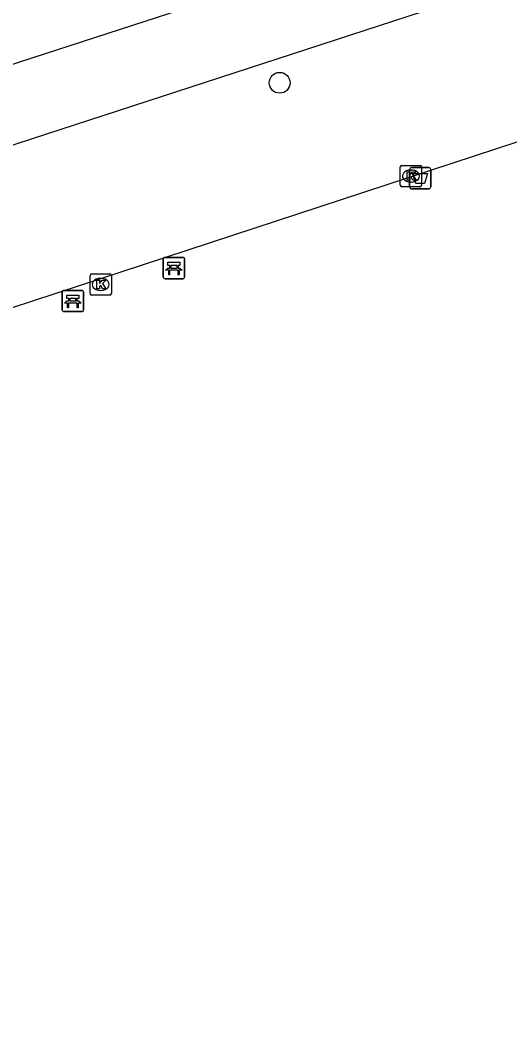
# Model space of a CAD drawing. Extents: x 158087 to 159494, y 382905 to 383981.
# Drawn here: x 159347.39 to 159370.38, y 383068.11 to 383115.67 of the extents above; entities that cross this region are included whole.
import ezdxf

# ---------------------------------------------------------------- set-up
doc = ezdxf.new("R2010")
doc.units = 0
for name, color, linetype in [('IMGEO_Afvalbak', 7, 'Continuous'), ('IMGEO_Bank', 7, 'Continuous'), ('IMGEO_Boom', 7, 'Continuous'), ('IMGEO_Fietspad_gesloten', 7, 'Continuous'), ('IMGEO_Groenvoorziening', 7, 'Continuous'), ('IMGEO_Kolk', 7, 'Continuous')]:
    doc.layers.add(name, color=color, linetype=linetype)

msp = doc.modelspace()

# ---------------------------------------------------------------- linework, layer by layer
at = {"layer": 'IMGEO_Afvalbak'}
for p, q in [((159365.68, 383107.848), (159365.68, 383108.648)), ((159365.68, 383108.648), (159365.68, 383107.848)), ((159365.78, 383108.748), (159366.57, 383108.748)), ((159366.57, 383108.748), (159365.78, 383108.748)), ((159366.67, 383108.648), (159366.67, 383107.848)), ((159366.67, 383107.848), (159366.67, 383108.648)), ((159366.57, 383107.748), (159365.78, 383107.748)), ((159365.78, 383107.748), (159366.57, 383107.748))]:
    msp.add_line(p, q, dxfattribs=at)
msp.add_lwpolyline([(159365.823, 383108.462), (159366.527, 383108.462), (159366.378, 383107.992), (159365.972, 383107.992), (159365.823, 383108.462)], dxfattribs=at)
for centre, start, end in [((159365.78, 383108.648), 90, 180), ((159365.78, 383108.648), 90, 180), ((159366.57, 383108.648), 0, 90), ((159366.57, 383108.648), 360, 90), ((159365.78, 383107.848), 180, 270), ((159365.78, 383107.848), 180, 270), ((159366.57, 383107.848), 270, 0), ((159366.57, 383107.848), 270, 0)]:
    msp.add_arc(centre, 0.1, start, end, dxfattribs=at)
at = {"layer": 'IMGEO_Bank'}
for p, q in [((159354.113, 383103.604), (159354.113, 383104.445)), ((159354.113, 383104.445), (159354.113, 383103.604)), ((159354.188, 383104.529), (159355.029, 383104.529)), ((159355.029, 383104.529), (159354.188, 383104.529)), ((159355.113, 383104.454), (159355.113, 383103.613)), ((159355.113, 383103.613), (159355.113, 383104.454)), ((159354.81, 383103.927), (159354.417, 383103.927)), ((159354.422, 383104.035), (159354.422, 383104.141)), ((159354.466, 383104.141), (159354.466, 383104.035)), ((159354.754, 383104.147), (159354.472, 383104.147)), ((159354.472, 383104.029), (159354.754, 383104.029)), ((159354.76, 383104.035), (159354.76, 383104.141)), ((159354.804, 383104.141), (159354.804, 383104.035)), ((159355.038, 383103.529), (159354.197, 383103.529)), ((159354.197, 383103.529), (159355.038, 383103.529)), ((159349.365, 383102.056), (159349.365, 383102.897)), ((159349.365, 383102.897), (159349.365, 383102.056)), ((159349.44, 383102.981), (159350.281, 383102.981)), ((159350.281, 383102.981), (159349.44, 383102.981)), ((159350.365, 383102.906), (159350.365, 383102.065)), ((159350.365, 383102.065), (159350.365, 383102.906)), ((159350.062, 383102.379), (159349.669, 383102.379)), ((159349.674, 383102.487), (159349.674, 383102.593)), ((159349.718, 383102.593), (159349.718, 383102.487)), ((159350.006, 383102.599), (159349.724, 383102.599)), ((159349.724, 383102.481), (159350.006, 383102.481)), ((159350.012, 383102.487), (159350.012, 383102.593)), ((159350.056, 383102.593), (159350.056, 383102.487)), ((159350.29, 383101.981), (159349.449, 383101.981)), ((159349.449, 383101.981), (159350.29, 383101.981))]:
    msp.add_line(p, q, dxfattribs=at)
for points in [[(159354.416, 383104.147), (159354.33, 383104.147), (159354.33, 383104.308), (159354.893, 383104.308), (159354.893, 383104.147), (159354.81, 383104.147)], [(159354.36, 383103.927), (159354.218, 383103.927), (159354.33, 383104.029), (159354.416, 383104.029)], [(159354.41, 383103.92), (159354.41, 383103.713), (159354.367, 383103.713), (159354.367, 383103.92)], [(159354.81, 383104.029), (159354.893, 383104.029), (159355.005, 383103.927), (159354.866, 383103.927)], [(159354.86, 383103.92), (159354.86, 383103.713), (159354.816, 383103.713), (159354.816, 383103.92)], [(159349.612, 383102.379), (159349.47, 383102.379), (159349.582, 383102.481), (159349.668, 383102.481)], [(159349.668, 383102.599), (159349.582, 383102.599), (159349.582, 383102.76), (159350.145, 383102.76), (159350.145, 383102.599), (159350.062, 383102.599)], [(159349.662, 383102.372), (159349.662, 383102.165), (159349.619, 383102.165), (159349.619, 383102.372)], [(159350.062, 383102.481), (159350.145, 383102.481), (159350.257, 383102.379), (159350.118, 383102.379)], [(159350.112, 383102.372), (159350.112, 383102.165), (159350.068, 383102.165), (159350.068, 383102.372)]]:
    msp.add_lwpolyline(points, dxfattribs=at)
for centre, radius, start, end in [((159354.191, 383104.451), 0.0779, 92.4484, 184.2845), ((159354.191, 383104.451), 0.0779, 92.4484, 184.2845), ((159355.035, 383104.451), 0.0779, 2.4484, 94.2845), ((159355.035, 383104.451), 0.0779, 2.4484, 94.2845), ((159354.36, 383103.92), 0.00671, 2.8957, 87.1043), ((159354.417, 383103.92), 0.00671, 92.8957, 177.1043), ((159354.415, 383104.14), 0.00671, 2.8957, 87.1043), ((159354.415, 383104.036), 0.00671, 272.8957, 357.1043), ((159354.472, 383104.14), 0.00671, 92.8957, 177.1043), ((159354.472, 383104.036), 0.00671, 182.8957, 267.1043), ((159354.754, 383104.14), 0.00671, 2.8957, 87.1043), ((159354.754, 383104.036), 0.00671, 272.8957, 357.1043), ((159354.811, 383104.14), 0.00671, 92.8957, 177.1043), ((159354.811, 383104.036), 0.00671, 182.8957, 267.1043), ((159354.809, 383103.92), 0.00671, 2.8957, 87.1043), ((159354.866, 383103.92), 0.00671, 92.8957, 177.1043), ((159354.191, 383103.607), 0.0779, 182.4484, 274.2845), ((159354.191, 383103.607), 0.0779, 182.4484, 274.2845), ((159355.035, 383103.607), 0.0779, 272.4484, 4.2845), ((159355.035, 383103.607), 0.0779, 272.4484, 4.2845), ((159349.443, 383102.903), 0.0779, 92.4484, 184.2845), ((159349.443, 383102.903), 0.0779, 92.4484, 184.2845), ((159350.287, 383102.903), 0.0779, 2.4484, 94.2845), ((159350.287, 383102.903), 0.0779, 2.4484, 94.2845), ((159349.612, 383102.372), 0.00671, 2.8957, 87.1043), ((159349.669, 383102.372), 0.00671, 92.8957, 177.1043), ((159349.667, 383102.592), 0.00671, 2.8957, 87.1043), ((159349.667, 383102.488), 0.00671, 272.8957, 357.1043), ((159349.724, 383102.592), 0.00671, 92.8957, 177.1043), ((159349.724, 383102.488), 0.00671, 182.8957, 267.1043), ((159350.006, 383102.592), 0.00671, 2.8957, 87.1043), ((159350.006, 383102.488), 0.00671, 272.8957, 357.1043), ((159350.063, 383102.592), 0.00671, 92.8957, 177.1043), ((159350.063, 383102.488), 0.00671, 182.8957, 267.1043), ((159350.061, 383102.372), 0.00671, 2.8957, 87.1043), ((159350.118, 383102.372), 0.00671, 92.8957, 177.1043), ((159349.443, 383102.059), 0.0779, 182.4484, 274.2845), ((159349.443, 383102.059), 0.0779, 182.4484, 274.2845), ((159350.287, 383102.059), 0.0779, 272.4484, 4.2845), ((159350.287, 383102.059), 0.0779, 272.4484, 4.2845)]:
    msp.add_arc(centre, radius, start, end, dxfattribs=at)
at = {"layer": 'IMGEO_Boom'}
msp.add_circle((159359.578, 383112.731), 0.489, dxfattribs=at)
at = {"layer": 'IMGEO_Fietspad_gesloten'}
for points in [[(159375.992, 383119.243), (159375.788, 383119.176), (159328.854, 383103.889)], [(159363.33, 383118.901), (159324.24, 383106.205), (159321.878, 383105.448)]]:
    msp.add_lwpolyline(points, dxfattribs=at)
at = {"layer": 'IMGEO_Groenvoorziening'}
msp.add_lwpolyline([(159329.367, 383096.375), (159372.877, 383110.664), (159389.843, 383059.002), (159346.333, 383044.714)], dxfattribs=at)
at = {"layer": 'IMGEO_Kolk'}
for p, q in [((159365.241, 383107.923), (159365.241, 383108.775)), ((159365.316, 383108.849), (159366.168, 383108.849)), ((159365.729, 383108.629), (159365.754, 383108.629)), ((159366.242, 383108.775), (159366.242, 383107.923)), ((159365.752, 383108.069), (159365.727, 383108.069)), ((159366.168, 383107.849), (159365.316, 383107.849)), ((159350.746, 383103.759), (159351.598, 383103.759)), ((159350.671, 383102.833), (159350.671, 383103.685)), ((159351.159, 383103.539), (159351.184, 383103.539)), ((159351.672, 383103.685), (159351.672, 383102.833)), ((159351.182, 383102.979), (159351.157, 383102.979)), ((159351.598, 383102.759), (159350.746, 383102.759))]:
    msp.add_line(p, q, dxfattribs=at)
for points in [[(159365.241, 383107.923), (159365.241, 383108.775)], [(159365.316, 383108.849), (159366.168, 383108.849)], [(159365.562, 383108.549), (159365.685, 383108.549), (159365.685, 383108.398), (159365.815, 383108.549), (159365.979, 383108.549), (159365.833, 383108.398), (159365.986, 383108.149), (159365.834, 383108.149), (159365.749, 383108.313), (159365.685, 383108.246), (159365.685, 383108.149), (159365.562, 383108.149), (159365.562, 383108.549)], [(159366.242, 383108.775), (159366.242, 383107.923)], [(159366.168, 383107.849), (159365.316, 383107.849)], [(159350.746, 383103.759), (159351.598, 383103.759)], [(159350.671, 383102.833), (159350.671, 383103.685)], [(159350.992, 383103.459), (159351.115, 383103.459), (159351.115, 383103.308), (159351.245, 383103.459), (159351.409, 383103.459), (159351.263, 383103.308), (159351.416, 383103.059), (159351.264, 383103.059), (159351.179, 383103.223), (159351.115, 383103.156), (159351.115, 383103.059), (159350.992, 383103.059), (159350.992, 383103.459)], [(159351.672, 383103.685), (159351.672, 383102.833)], [(159351.598, 383102.759), (159350.746, 383102.759)]]:
    msp.add_lwpolyline(points, dxfattribs=at)
for centre, start, end in [((159365.318, 383108.773), 91.552, 178.448), ((159365.318, 383108.773), 91.552, 178.448), ((159366.166, 383108.773), 1.552, 88.448), ((159366.166, 383108.773), 1.552, 88.448), ((159365.318, 383107.925), 181.552, 268.448), ((159365.318, 383107.925), 181.552, 268.448), ((159366.166, 383107.925), 271.552, 358.448), ((159366.166, 383107.925), 271.552, 358.448), ((159350.748, 383103.683), 91.552, 178.448), ((159350.748, 383103.683), 91.552, 178.448), ((159351.596, 383103.683), 1.552, 88.448), ((159351.596, 383103.683), 1.552, 88.448), ((159350.748, 383102.835), 181.552, 268.448), ((159350.748, 383102.835), 181.552, 268.448), ((159351.596, 383102.835), 271.552, 358.448), ((159351.596, 383102.835), 271.552, 358.448)]:
    msp.add_arc(centre, 0.0765, start, end, dxfattribs=at)
for centre, major_axis, ratio, start_param, end_param in [((159365.728, 383108.349), (-0.387, 0.002), 0.722429, 4.712389, 7.853982), ((159365.753, 383108.349), (-0.39, 0.002), 0.717154, 1.570796, 4.712389), ((159351.158, 383103.259), (-0.387, 0.002), 0.722429, 4.712389, 7.853982), ((159351.183, 383103.259), (-0.39, 0.002), 0.717154, 1.570796, 4.712389)]:
    msp.add_ellipse(centre, major_axis=major_axis, ratio=ratio, start_param=start_param, end_param=end_param, dxfattribs=at)

doc.saveas('drawing.dxf')
